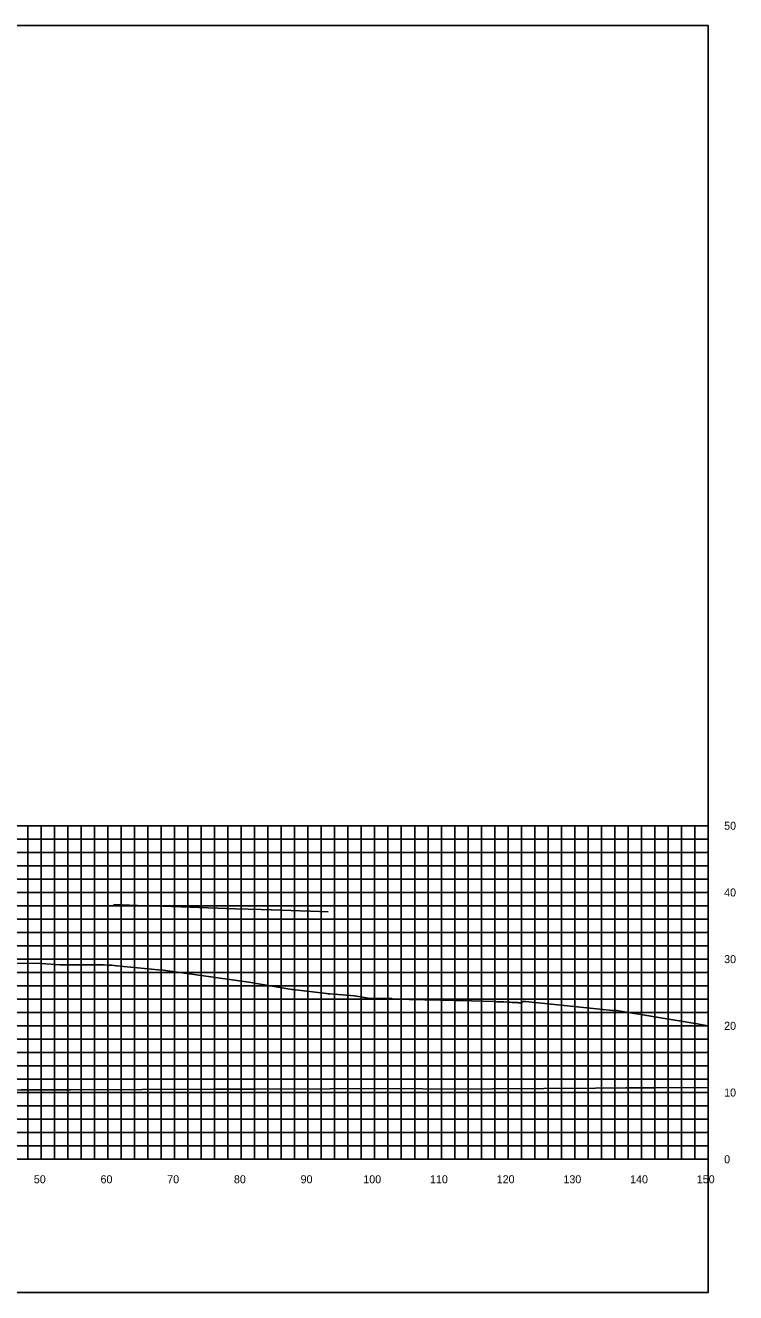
# Model space of a CAD drawing. Extents: x 1800880 to 1818864, y 245271 to 250560.
# Drawn here: x 1818006 to 1818112.5, y 248640 to 248830 of the extents above; entities that cross this region are included whole.
import ezdxf

# ---------------------------------------------------------------- set-up
doc = ezdxf.new("R2010")
doc.units = 0
for name, color, linetype in [('33', 7, 'Continuous'), ('CL-CNST', 7, 'Continuous'), ('DESIGN - DRAINAGE - Bridges', 7, 'Continuous'), ('Level 37', 7, 'Continuous'), ('Level 46', 7, 'Continuous'), ('Level 62', 7, 'Continuous')]:
    doc.layers.add(name, color=color, linetype=linetype)

msp = doc.modelspace()

# ---------------------------------------------------------------- linework, layer by layer
at = {"layer": 'CL-CNST'}
msp.add_lwpolyline([(1818000.03, 248689.45), (1818008.35, 248689.37), (1818011.22, 248689.2), (1818011.85, 248689.17), (1818014.07, 248689.17), (1818017.73, 248689.17), (1818018.47, 248689.15), (1818018.95, 248689.15), (1818019.63, 248689.02), (1818025.93, 248688.45), (1818026.64, 248688.36), (1818039.49, 248686.57), (1818045.93, 248685.49), (1818046.1, 248685.49), (1818051.15, 248684.86), (1818051.39, 248684.84), (1818051.62, 248684.84), (1818055.36, 248684.53), (1818057.76, 248684.13), (1818057.8, 248684.13), (1818057.83, 248684.12), (1818057.86, 248684.12), (1818057.89, 248684.12), (1818057.92, 248684.12), (1818057.94, 248684.12), (1818057.96, 248684.12), (1818057.99, 248684.12), (1818058.01, 248684.11), (1818058.03, 248684.11), (1818058.04, 248684.11), (1818060.34, 248684.13), (1818060.51, 248684.13), (1818060.71, 248684.14), (1818060.83, 248684.14), (1818060.85, 248684.13), (1818060.88, 248684.11), (1818060.89, 248684.11), (1818061.01, 248684.06), (1818063.53, 248684), (1818072.89, 248683.76), (1818076.43, 248683.66), (1818076.71, 248683.65), (1818077.71, 248683.61), (1818078.3, 248683.58), (1818078.7, 248683.56), (1818078.98, 248683.55), (1818079.19, 248683.54), (1818079.35, 248683.53), (1818079.48, 248683.52), (1818079.59, 248683.52), (1818079.68, 248683.51), (1818079.75, 248683.51), (1818079.82, 248683.51), (1818079.87, 248683.5), (1818079.92, 248683.5), (1818079.96, 248683.5), (1818080, 248683.5), (1818080.03, 248683.5), (1818080.06, 248683.5), (1818080.09, 248683.49), (1818080.12, 248683.49), (1818080.14, 248683.49), (1818080.15, 248683.49), (1818080.16, 248683.49), (1818080.17, 248683.49), (1818080.19, 248683.49), (1818080.2, 248683.49), (1818080.22, 248683.49), (1818080.44, 248683.47), (1818080.61, 248683.67), (1818080.66, 248683.68), (1818080.96, 248683.67), (1818088.21, 248682.92), (1818094.08, 248682.34), (1818094.5, 248682.34), (1818094.62, 248682.34), (1818106.73, 248680.32), (1818108.36, 248680.04)], dxfattribs=at)
at = {"layer": 'DESIGN - DRAINAGE - Bridges'}
for p, q in [((1818108.36, 248660.03), (1818108.36, 248710.03)), ((1818108.42, 248710.03), (1818108.36, 248710.03)), ((1818108.42, 248700.03), (1818108.36, 248700.03)), ((1818108.42, 248690.03), (1818108.36, 248690.03)), ((1818108.42, 248680.03), (1818108.36, 248680.03)), ((1818108.42, 248670.03), (1818108.36, 248670.03)), ((1817808.36, 248660.03), (1818108.36, 248660.03)), ((1818008.36, 248659.97), (1818008.36, 248660.03)), ((1818018.36, 248659.97), (1818018.36, 248660.03)), ((1818028.36, 248659.97), (1818028.36, 248660.03)), ((1818038.36, 248659.97), (1818038.36, 248660.03)), ((1818048.36, 248659.97), (1818048.36, 248660.03)), ((1818058.36, 248659.97), (1818058.36, 248660.03)), ((1818068.36, 248659.97), (1818068.36, 248660.03)), ((1818078.36, 248659.97), (1818078.36, 248660.03)), ((1818088.36, 248659.97), (1818088.36, 248660.03)), ((1818098.36, 248659.97), (1818098.36, 248660.03)), ((1818108.36, 248659.97), (1818108.36, 248660.03)), ((1818108.42, 248660.03), (1818108.36, 248660.03))]:
    msp.add_line(p, q, dxfattribs=at)
at = {"layer": 'Level 37'}
msp.add_lwpolyline([(1817808.36, 248640.03), (1818108.36, 248640.03), (1818108.36, 248830.03), (1817808.36, 248830.03)], close=True, dxfattribs=at)
at = {"layer": 'Level 46'}
for p, q in [((1817808.36, 248710.03), (1818108.36, 248710.03)), ((1818006.36, 248660.03), (1818006.36, 248710.03)), ((1818008.36, 248660.03), (1818008.36, 248710.03)), ((1818010.36, 248660.03), (1818010.36, 248710.03)), ((1818012.36, 248660.03), (1818012.36, 248710.03)), ((1818014.36, 248660.03), (1818014.36, 248710.03)), ((1818016.36, 248660.03), (1818016.36, 248710.03)), ((1818018.36, 248660.03), (1818018.36, 248710.03)), ((1818020.36, 248660.03), (1818020.36, 248710.03)), ((1818022.36, 248660.03), (1818022.36, 248710.03)), ((1818024.36, 248660.03), (1818024.36, 248710.03)), ((1818026.36, 248660.03), (1818026.36, 248710.03)), ((1818028.36, 248660.03), (1818028.36, 248710.03)), ((1818030.36, 248660.03), (1818030.36, 248710.03)), ((1818032.36, 248660.03), (1818032.36, 248710.03)), ((1818034.36, 248660.03), (1818034.36, 248710.03)), ((1818036.36, 248660.03), (1818036.36, 248710.03)), ((1818038.36, 248660.03), (1818038.36, 248710.03)), ((1818040.36, 248660.03), (1818040.36, 248710.03)), ((1818042.36, 248660.03), (1818042.36, 248710.03)), ((1818044.36, 248660.03), (1818044.36, 248710.03)), ((1818046.36, 248660.03), (1818046.36, 248710.03)), ((1818048.36, 248660.03), (1818048.36, 248710.03)), ((1818050.36, 248660.03), (1818050.36, 248710.03)), ((1818052.36, 248660.03), (1818052.36, 248710.03)), ((1818054.36, 248660.03), (1818054.36, 248710.03)), ((1818056.36, 248660.03), (1818056.36, 248710.03)), ((1818058.36, 248660.03), (1818058.36, 248710.03)), ((1818060.36, 248660.03), (1818060.36, 248710.03)), ((1818062.36, 248660.03), (1818062.36, 248710.03)), ((1818064.36, 248660.03), (1818064.36, 248710.03)), ((1818066.36, 248660.03), (1818066.36, 248710.03)), ((1818068.36, 248660.03), (1818068.36, 248710.03)), ((1818070.36, 248660.03), (1818070.36, 248710.03)), ((1818072.36, 248660.03), (1818072.36, 248710.03)), ((1818074.36, 248660.03), (1818074.36, 248710.03)), ((1818076.36, 248660.03), (1818076.36, 248710.03)), ((1818078.36, 248660.03), (1818078.36, 248710.03)), ((1818080.36, 248660.03), (1818080.36, 248710.03)), ((1818082.36, 248660.03), (1818082.36, 248710.03)), ((1818084.36, 248660.03), (1818084.36, 248710.03)), ((1818086.36, 248660.03), (1818086.36, 248710.03)), ((1818088.36, 248660.03), (1818088.36, 248710.03)), ((1818090.36, 248660.03), (1818090.36, 248710.03)), ((1818092.36, 248660.03), (1818092.36, 248710.03)), ((1818094.36, 248660.03), (1818094.36, 248710.03)), ((1818096.36, 248660.03), (1818096.36, 248710.03)), ((1818098.36, 248660.03), (1818098.36, 248710.03)), ((1818100.36, 248660.03), (1818100.36, 248710.03)), ((1818102.36, 248660.03), (1818102.36, 248710.03)), ((1818104.36, 248660.03), (1818104.36, 248710.03)), ((1818106.36, 248660.03), (1818106.36, 248710.03)), ((1818108.36, 248660.03), (1818108.36, 248710.03)), ((1817808.36, 248708.03), (1818108.36, 248708.03)), ((1817808.36, 248706.03), (1818108.36, 248706.03)), ((1817808.36, 248704.03), (1818108.36, 248704.03)), ((1817808.36, 248702.03), (1818108.36, 248702.03)), ((1817808.36, 248700.03), (1818108.36, 248700.03)), ((1817808.36, 248698.03), (1818108.36, 248698.03)), ((1817808.36, 248696.03), (1818108.36, 248696.03)), ((1817808.36, 248694.03), (1818108.36, 248694.03)), ((1817808.36, 248692.03), (1818108.36, 248692.03)), ((1817808.36, 248690.03), (1818108.36, 248690.03)), ((1817808.36, 248688.03), (1818108.36, 248688.03)), ((1817808.36, 248686.03), (1818108.36, 248686.03)), ((1817808.36, 248684.03), (1818108.36, 248684.03)), ((1817808.36, 248682.03), (1818108.36, 248682.03)), ((1817808.36, 248680.03), (1818108.36, 248680.03)), ((1817808.36, 248678.03), (1818108.36, 248678.03)), ((1817808.36, 248676.03), (1818108.36, 248676.03)), ((1817808.36, 248674.03), (1818108.36, 248674.03)), ((1817808.36, 248672.03), (1818108.36, 248672.03)), ((1817808.36, 248670.03), (1818108.36, 248670.03)), ((1817808.36, 248668.03), (1818108.36, 248668.03)), ((1817808.36, 248666.03), (1818108.36, 248666.03)), ((1817808.36, 248664.03), (1818108.36, 248664.03)), ((1817808.36, 248662.03), (1818108.36, 248662.03)), ((1817808.36, 248660.03), (1818108.36, 248660.03))]:
    msp.add_line(p, q, dxfattribs=at)
at = {"layer": 'Level 62'}
for points in [[(1818019.23, 248698.2), (1818023.99, 248698.03), (1818025.26, 248698), (1818037.49, 248697.55), (1818041.32, 248697.46), (1818048.73, 248697.2), (1818051.37, 248697.14)], [(1817808.36, 248671.31), (1817818.47, 248671.19), (1817825.54, 248671.14), (1817846.23, 248670.94), (1817856.97, 248670.89), (1817873.98, 248670.76), (1817887.54, 248670.72), (1817901.74, 248670.59), (1817917.53, 248670.56), (1817929.5, 248670.48), (1817947.1, 248670.48), (1817957.25, 248670.41), (1817976.35, 248670.44), (1817985.01, 248670.38), (1818005.37, 248670.44), (1818012.76, 248670.42), (1818034.2, 248670.52), (1818040.52, 248670.53), (1818062.88, 248670.65), (1818068.27, 248670.56), (1818091.45, 248670.7), (1818096.03, 248670.75), (1818100.25, 248670.72), (1818108.36, 248670.77)]]:
    msp.add_lwpolyline(points, dxfattribs=at)

# ---------------------------------------------------------------- texts
for s, p in [('50', (1818007.26, 248656.43)), ('60', (1818017.26, 248656.43)), ('70', (1818027.26, 248656.43)), ('80', (1818037.26, 248656.43)), ('90', (1818047.26, 248656.43)), ('100', (1818056.66, 248656.43)), ('110', (1818066.66, 248656.43)), ('120', (1818076.66, 248656.43)), ('130', (1818086.66, 248656.43)), ('140', (1818096.66, 248656.43)), ('150', (1818106.66, 248656.43))]:
    msp.add_text(s, height=1.2).set_placement(p)
at = {"layer": '33'}
for s, p in [('50', (1818110.76, 248709.43)), ('40', (1818110.76, 248699.43)), ('30', (1818110.76, 248689.43)), ('20', (1818110.76, 248679.43)), ('10', (1818110.76, 248669.43)), ('0', (1818110.76, 248659.43))]:
    msp.add_text(s, height=1.2, dxfattribs=at).set_placement(p)

doc.saveas('drawing.dxf')
